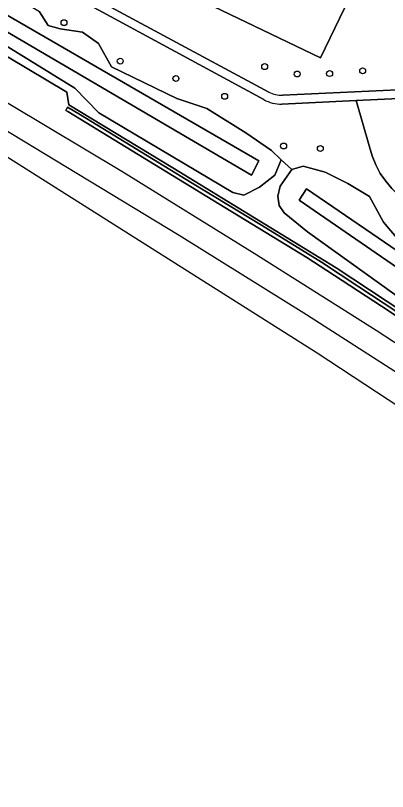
# Model space of a CAD drawing. Extents: x 162989 to 165008, y 383432 to 384338.
# Drawn here: x 164158.8 to 164220.1, y 383579.7 to 383707.7 of the extents above; entities that cross this region are included whole.
import ezdxf

# ---------------------------------------------------------------- set-up
doc = ezdxf.new("R2010")
doc.units = 0
for name, color, linetype in [('IMGEO_Boom', 7, 'Continuous'), ('IMGEO_Geluidsscherm', 7, 'Continuous'), ('IMGEO_Groenvoorziening', 7, 'Continuous'), ('IMGEO_Oever', 7, 'Continuous'), ('IMGEO_Spoor', 7, 'Continuous'), ('IMGEO_Spoorbaan_halfverhard', 7, 'Continuous'), ('IMGEO_Terreindeel_gesloten', 7, 'Continuous'), ('IMGEO_Voetpad_halfverhard', 7, 'Continuous'), ('IMGEO_Waterloop', 7, 'Continuous')]:
    doc.layers.add(name, color=color, linetype=linetype)

msp = doc.modelspace()

# ---------------------------------------------------------------- linework, layer by layer
at = {"layer": 'IMGEO_Boom'}
for centre in [(164166.81, 383706.5), (164176.07, 383700.16), (164199.88, 383699.25), (164216.02, 383698.56), (164185.25, 383697.29), (164205.23, 383698.03), (164210.58, 383698.1), (164193.28, 383694.35), (164203, 383686.16), (164209.05, 383685.74)]:
    msp.add_circle(centre, 0.489, dxfattribs=at)
at = {"layer": 'IMGEO_Geluidsscherm'}
msp.add_lwpolyline([(164154.4, 383702.67), (164167.28, 383695.05), (164167.61, 383692.96), (164184.74, 383682.59), (164211.65, 383666.06), (164236.71, 383649.53), (164240.82, 383646.75), (164253.35, 383638.43), (164265.86, 383630.19), (164270.01, 383627.32), (164274.06, 383624.37), (164278.05, 383621.46), (164287.54, 383614.75), (164295.84, 383608.84), (164303.87, 383603.06), (164316.11, 383594.57), (164331.95, 383582.3)], dxfattribs=at)
at = {"layer": 'IMGEO_Groenvoorziening'}
for points in [[(164147.45, 383759.5), (164181.49, 383741.01), (164168.84, 383717.7), (164153.65, 383725.97), (164151.28, 383721.56), (164200.54, 383695.05)], [(164202.86, 383694.57), (164221.79, 383695.45), (164222.15, 383696.52), (164222.79, 383697.61), (164223.64, 383698.55), (164224.66, 383699.3), (164225.82, 383699.81), (164227.06, 383700.08), (164228.33, 383700.07), (164228.96, 383699.97), (164233.17, 383710.82)], [(164199.73, 383693.83), (164169.79, 383710.02)], [(164162.76, 383708.31), (164164.21, 383706.01), (164166.17, 383705.47), (164169.86, 383704.93), (164172.51, 383703.07), (164174.65, 383699.22), (164185.41, 383693.99), (164190.36, 383692.32), (164196.8, 383688.34), (164200.99, 383685.41), (164202.6, 383683.89), (164204.34, 383682.3), (164206.23, 383682.84), (164209.83, 383681.86), (164213.58, 383680), (164217.14, 383677.85), (164219.48, 383673.6), (164222.22, 383670.38)], [(164154.4, 383702.67), (164167.28, 383695.05), (164167.61, 383692.96), (164184.74, 383682.59), (164211.65, 383666.06), (164236.71, 383649.53), (164240.82, 383646.75), (164253.35, 383638.43), (164265.86, 383630.19), (164270.01, 383627.32), (164274.06, 383624.37), (164278.05, 383621.46), (164287.54, 383614.75), (164295.84, 383608.84), (164303.87, 383603.06), (164316.11, 383594.57), (164331.95, 383582.3)], [(164223.49, 383660.12), (164206.92, 383671.99), (164203.11, 383675.14), (164202.25, 383676.34), (164202.03, 383677.89), (164202.41, 383679.56), (164204.34, 383682.3), (164202.6, 383683.89), (164201.56, 383681.37), (164199.01, 383679.35), (164196.45, 383678.06), (164194.65, 383678.5), (164172.54, 383691.62), (164168.6, 383695.72), (164157.3, 383702.69)], [(164221.97, 383693.97), (164214.93, 383693.64), (164217.13, 383686.04), (164217.58, 383684.52), (164218.18, 383683.05), (164218.93, 383681.65), (164219.82, 383680.34), (164220.85, 383679.13)], [(164283.19, 383646.29), (164286.4, 383650.88), (164267.08, 383653.22), (164267.11, 383653.44), (164222.04, 383678), (164220.85, 383679.13), (164219.82, 383680.34), (164218.93, 383681.65), (164218.18, 383683.05), (164217.58, 383684.52), (164217.13, 383686.04), (164214.93, 383693.64), (164202.72, 383693.07)]]:
    msp.add_lwpolyline(points, dxfattribs=at)
for points in [[(164209.08, 383700.71), (164217.75, 383718.74), (164193.25, 383730.52), (164184.58, 383712.49)], [(164193.25, 383730.52), (164217.75, 383718.74), (164209.08, 383700.71), (164184.58, 383712.49)]]:
    msp.add_lwpolyline(points, close=True, dxfattribs=at)
for centre, radius, start, end in [((164202.57, 383698.95), 4.4, 242.4978, 273.8021), ((164202.49, 383698.42), 5.36, 239.0053, 272.3624)]:
    msp.add_arc(centre, radius, start, end, dxfattribs=at)
at = {"layer": 'IMGEO_Oever'}
for points in [[(164115.35, 383729.67), (164116.28, 383731.2), (164150.75, 383711.62), (164198.92, 383683.71), (164197.73, 383681.33)], [(164205.56, 383677.24), (164206.75, 383679.11), (164282.83, 383627.03), (164281.13, 383625.16)]]:
    msp.add_lwpolyline(points, close=True, dxfattribs=at)
for points in [[(164157.3, 383702.69), (164168.6, 383695.72), (164172.54, 383691.62), (164194.65, 383678.5), (164196.45, 383678.06), (164199.01, 383679.35), (164201.56, 383681.37), (164202.6, 383683.89), (164200.99, 383685.41), (164196.8, 383688.34), (164190.36, 383692.32), (164185.41, 383693.99), (164174.65, 383699.22), (164172.51, 383703.07), (164169.86, 383704.93), (164166.17, 383705.47), (164164.21, 383706.01), (164162.76, 383708.31), (164145.13, 383718.97)], [(164222.22, 383670.38), (164219.48, 383673.6), (164217.14, 383677.85), (164213.58, 383680), (164209.83, 383681.86), (164206.23, 383682.84), (164204.34, 383682.3), (164202.41, 383679.56), (164202.03, 383677.89), (164202.25, 383676.34), (164203.11, 383675.14), (164206.92, 383671.99), (164223.49, 383660.12)]]:
    msp.add_lwpolyline(points, dxfattribs=at)
at = {"layer": 'IMGEO_Spoor'}
for points in [[(163835.8, 383841.64), (163859.38, 383832.87), (163879.65, 383824.94), (163898.4, 383817.48), (163912.05, 383811.93), (163922.75, 383807.43), (163957.51, 383792.27), (163984.88, 383779.84), (164004.49, 383770.65), (164040.21, 383753.11), (164075.92, 383734.55), (164089.09, 383727.44), (164121.24, 383709.67), (164140.02, 383698.84), (164156.17, 383689.37), (164185.76, 383671.48), (164206.77, 383658.4), (164224.85, 383646.79), (164260.65, 383622.72), (164276.55, 383611.67), (164293.9, 383599.35), (164306.99, 383589.9), (164317.03, 383582.49), (164327.92, 383574.3)], [(163926.05, 383810.28), (163952.7, 383798.75), (163967.19, 383792.35), (163995.14, 383779.41), (164015.39, 383769.76), (164027.42, 383763.83), (164038.6, 383758.27), (164063.07, 383745.8), (164074.46, 383739.76), (164089.51, 383731.97), (164114.12, 383718.28), (164138.56, 383704.46), (164151.66, 383696.72), (164176.34, 383681.99), (164198.16, 383668.5), (164218.25, 383655.79), (164232.35, 383646.59), (164249.42, 383635.13), (164286.09, 383609.83), (164311.43, 383591.53), (164331.15, 383576.86)]]:
    msp.add_lwpolyline(points, dxfattribs=at)
at = {"layer": 'IMGEO_Spoorbaan_halfverhard'}
for points in [[(163759.2, 383865.62), (163829.51, 383839.6), (163903.34, 383811.62), (163911.23, 383808.63), (163929.73, 383801.71), (163973.48, 383781.54), (163992.13, 383773.81), (164034.24, 383751.96), (164073.3, 383732.09), (164154.08, 383686.49), (164208.5, 383652.07), (164251.65, 383623.73), (164276.55, 383606.14), (164322.03, 383574.01), (164329.28, 383568.89)], [(164331.95, 383582.3), (164316.11, 383594.57), (164303.87, 383603.06), (164295.84, 383608.84), (164287.54, 383614.75), (164278.05, 383621.46), (164274.06, 383624.37), (164270.01, 383627.32), (164265.86, 383630.19), (164253.35, 383638.43), (164240.82, 383646.75), (164236.71, 383649.53), (164211.65, 383666.06), (164184.74, 383682.59), (164167.61, 383692.96), (164167.28, 383695.05), (164154.4, 383702.67)], [(164248.37, 383640.49), (164219.12, 383659.78), (164210.1, 383665.63), (164206.8, 383667.79), (164193.31, 383676.04), (164167.42, 383691.84), (164167.1, 383691.99), (164167.37, 383692.54), (164169.54, 383691.31), (164187.92, 383680.01), (164199.34, 383673.11), (164209.24, 383667), (164215.4, 383662.93), (164221.47, 383658.92)]]:
    msp.add_lwpolyline(points, dxfattribs=at)
at = {"layer": 'IMGEO_Terreindeel_gesloten'}
msp.add_lwpolyline([(164221.47, 383658.92), (164215.4, 383662.93), (164209.24, 383667), (164199.34, 383673.11), (164187.92, 383680.01), (164169.54, 383691.31), (164167.37, 383692.54), (164167.1, 383691.99), (164167.42, 383691.84), (164193.31, 383676.04), (164206.8, 383667.79), (164210.1, 383665.63), (164219.12, 383659.78), (164248.37, 383640.49)], dxfattribs=at)
at = {"layer": 'IMGEO_Voetpad_halfverhard'}
for points in [[(164076.95, 383759.77), (164079.26, 383758.54), (164133.72, 383729.52), (164136.41, 383728.07), (164167.06, 383711.49), (164169.79, 383710.02), (164199.73, 383693.83)], [(164200.54, 383695.05), (164151.28, 383721.56), (164147.73, 383723.47), (164080.02, 383759.9)], [(164202.72, 383693.07), (164214.93, 383693.64), (164221.97, 383693.97), (164224.92, 383694.1), (164224.86, 383694.92), (164224.91, 383695.59), (164221.79, 383695.45), (164202.86, 383694.57)]]:
    msp.add_lwpolyline(points, dxfattribs=at)
for centre, radius, start, end in [((164202.57, 383698.95), 4.4, 242.4978, 273.8021), ((164202.49, 383698.42), 5.36, 239.0053, 272.3624)]:
    msp.add_arc(centre, radius, start, end, dxfattribs=at)
at = {"layer": 'IMGEO_Waterloop'}
for points in [[(164115.35, 383729.67), (164197.73, 383681.33), (164198.92, 383683.71), (164150.75, 383711.62), (164116.28, 383731.2)], [(164205.56, 383677.24), (164281.13, 383625.16), (164282.83, 383627.03), (164206.75, 383679.11)]]:
    msp.add_lwpolyline(points, close=True, dxfattribs=at)

doc.saveas('drawing.dxf')
